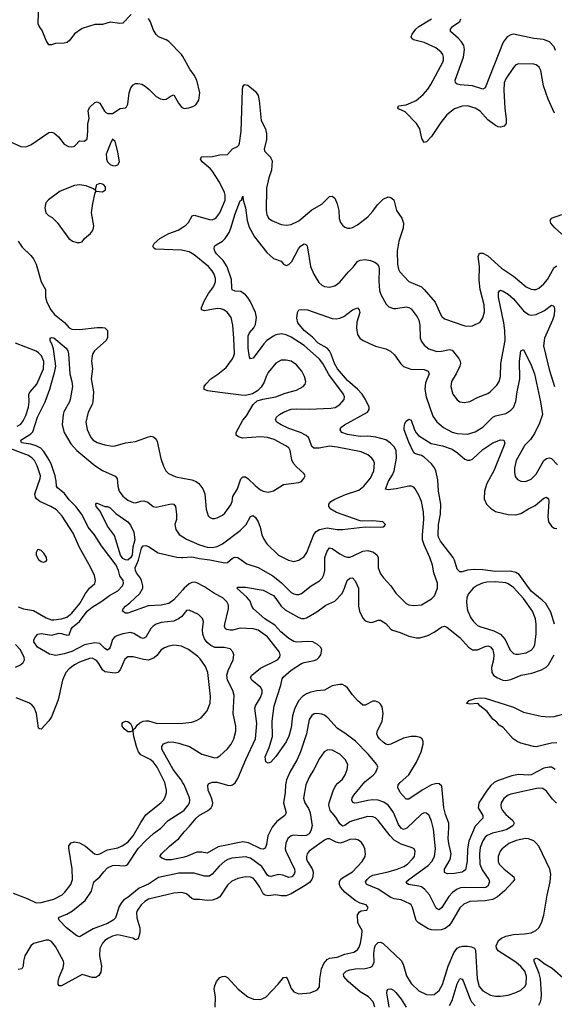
# Model space of a CAD drawing. Header units: inches. Extents: x 1682530 to 1839546, y 640742 to 791647.
# Tile 416 of 656: x 1698722 to 1702911, y 763371 to 771084. Entities that reach past the tile are written whole.
import ezdxf

# ---------------------------------------------------------------- set-up
doc = ezdxf.new("R2010")
doc.units = ezdxf.units.IN
doc.header["$MEASUREMENT"] = 0
for name, color, linetype in [('B6796', 7, 'Continuous'), ('B6797', 7, 'Continuous'), ('B7706', 7, 'Continuous'), ('B7707', 7, 'Continuous')]:
    doc.layers.add(name, color=color, linetype=linetype)

msp = doc.modelspace()

# ---------------------------------------------------------------- linework, layer by layer
at = {"layer": 'B6796', "color": 5}
for points, elevation in [([(1699401.9, 770000), (1699402.4, 769990), (1699410, 769971), (1699431.3, 769950), (1699450, 769940.7), (1699470, 769938.8), (1699490, 769946), (1699502.7, 769970), (1699497.8, 770000)], 820), ([(1700000, 769275.1), (1699990, 769277.2), (1699787.2, 769287.2), (1699773, 769293), (1699764.2, 769310), (1699776.3, 769330), (1699821.1, 769370), (1699890, 769408.7), (1699964, 769436), (1700000, 769459.5)], 780), ([(1698710, 769348.2), (1698742.4, 769302.4), (1698810, 769236.2), (1698830.1, 769210), (1698850.1, 769170), (1698891.1, 769031.1), (1698922.8, 768970), (1698923.5, 768910), (1698935.4, 768870), (1698966.2, 768810), (1698995, 768775), (1699071.6, 768711.6), (1699109.6, 768669.6), (1699130, 768659.4), (1699190, 768657.2), (1699330, 768673.5), (1699370, 768672.9), (1699390.2, 768670.2), (1699410.2, 768650.2), (1699410, 768595.3), (1699399.7, 768570), (1699309, 768490), (1699294.4, 768470), (1699288.6, 768450), (1699285.7, 768410), (1699291.3, 768350), (1699280.8, 768270), (1699299.2, 768170), (1699294, 768090), (1699289.2, 768070), (1699258.4, 768010), (1699240.6, 767930), (1699250, 767873), (1699278.5, 767810), (1699296.4, 767790), (1699330, 767772.8), (1699390, 767752.9), (1699450, 767743.6), (1699470, 767744.6), (1699550, 767768.1), (1699630, 767779.7), (1699730, 767817.4), (1699750, 767821.7), (1699770, 767817.4), (1699790, 767797.6), (1699798.5, 767778.5), (1699827, 767647), (1699847.8, 767587.7), (1699866.4, 767550), (1699887.7, 767530), (1699944.1, 767504.1), (1700000, 767493)], 780), ([(1698701.2, 767898.8), (1698730, 767915.9), (1698750, 767942), (1698770, 767984.6), (1698789.9, 768050), (1698795.2, 768090), (1698794.5, 768150), (1698804, 768170), (1698854.8, 768230), (1698907.9, 768350), (1698910, 768405.2), (1698891.8, 768450), (1698870, 768474.2), (1698850, 768488.2), (1698690, 768550.4)], 780), ([(1700000, 766418.9), (1699992.9, 766410), (1699966.3, 766390), (1699930, 766371.4), (1699830, 766361), (1699790, 766348.8), (1699766.7, 766333.3), (1699750, 766315.1), (1699710, 766248.3), (1699690, 766238), (1699670, 766241.8), (1699616, 766276), (1699590, 766282.5), (1699530, 766274.3), (1699482.6, 766257.4), (1699468.4, 766250), (1699450.1, 766229.9), (1699430, 766167.6), (1699423.9, 766156.1), (1699410, 766144.8), (1699390, 766158.3), (1699350, 766198), (1699310, 766202), (1699230, 766188.4), (1699130, 766135), (1699070, 766116.5), (1699003.7, 766103.7), (1698954.8, 766114.8), (1698861.6, 766170), (1698832.7, 766210), (1698832.9, 766227.1), (1698845.2, 766250), (1698864, 766270), (1698890, 766274.9), (1698970, 766263.9), (1699030, 766278.8), (1699050, 766277), (1699090, 766262.9), (1699110, 766266), (1699123.9, 766310), (1699135, 766325), (1699189.6, 766370.4), (1699250, 766451.3), (1699290, 766483.4), (1699366.2, 766530), (1699426.4, 766573.6), (1699490.8, 766609.2), (1699526.4, 766650), (1699534.2, 766670), (1699532.1, 766690), (1699506.4, 766726.3), (1699496.3, 766770), (1699476.6, 766810), (1699362.9, 766962.9), (1699309.2, 767050), (1699257.3, 767110), (1699210, 767204.3), (1699161.7, 767270), (1699110, 767321.8), (1699072.8, 767372.8), (1699017.6, 767417.6), (1699011.1, 767430), (1699008.3, 767470), (1698999.2, 767510), (1698970, 767596.4), (1698955, 767630), (1698910, 767702.3), (1698886.5, 767726.5), (1698850, 767746.4), (1698810, 767758.8), (1698736, 767770), (1698729.6, 767790), (1698810, 767841.1), (1698824.1, 767855.9), (1698860.5, 767970), (1698922, 768090), (1698959, 768190), (1698997.2, 768330), (1699003.9, 768370), (1698985.8, 768505.8), (1698977.1, 768537.1), (1698960.5, 768570), (1698961.2, 768590), (1698970, 768594.4), (1698990, 768591.8), (1699084.9, 768510), (1699099.1, 768490), (1699105.3, 768465.3), (1699115.5, 768310), (1699131.1, 768248.9), (1699134.7, 768210), (1699117.7, 768110), (1699111, 768090), (1699067.8, 768012.2), (1699061.4, 767990), (1699055.7, 767910), (1699071.3, 767850), (1699122, 767762), (1699168.7, 767710), (1699310, 767592.4), (1699370, 767552.1), (1699470, 767508.6), (1699484.5, 767490), (1699491.5, 767430), (1699502.2, 767390), (1699530.6, 767350.6), (1699570, 767319.3), (1699610, 767301), (1699630, 767300.2), (1699670, 767313.1), (1699695.8, 767315.8), (1699724.9, 767304.9), (1699768.2, 767270), (1699790, 767266.5), (1699910, 767291.2), (1699930, 767288.5), (1699942.8, 767270), (1699950.1, 767210.1), (1699949.2, 767170), (1699937.8, 767130), (1699944.6, 767090), (1699971.1, 767051.1), (1700000, 767032.9)], 760), ([(1698710, 766485.3), (1698752.7, 766470), (1698830, 766455.1), (1698930, 766397.9), (1698970, 766383.2), (1698990, 766382.2), (1699050, 766391.7), (1699090, 766403.8), (1699130, 766434.6), (1699193.4, 766510), (1699238.4, 766590), (1699270, 766630.2), (1699310, 766668.2), (1699315.6, 766690), (1699307, 766730), (1699276.5, 766796.5), (1699191.2, 766950), (1699140.5, 767060.5), (1699055.7, 767195.7), (1699010, 767244.3), (1698965.8, 767270), (1698879, 767310), (1698852.7, 767330), (1698844.5, 767344.5), (1698840.4, 767370), (1698883.1, 767490), (1698883.5, 767510), (1698859.5, 767590), (1698838.1, 767630), (1698819.4, 767650), (1698790.3, 767670.3), (1698590, 767744.6)], 780), ([(1700000, 766619.1), (1699930, 766538.5), (1699890, 766511.4), (1699830, 766497.3), (1699728.7, 766491.3), (1699570, 766436.4), (1699550, 766434.3), (1699527, 766450), (1699532.8, 766470), (1699549.7, 766490), (1699584.3, 766515.7), (1699663.5, 766590), (1699685.8, 766630), (1699686.9, 766650), (1699677, 766690), (1699667.7, 766710), (1699637.3, 766750), (1699629, 766770), (1699627.8, 766790), (1699652.5, 766850), (1699676, 766944), (1699690, 766963), (1699710, 766965.3), (1699730, 766957.4), (1699808.1, 766908.1), (1699953.2, 766873.2), (1699990, 766870.1), (1700000, 766870.8)], 740), ([(1698688.5, 766011.5), (1698728, 766030), (1698750, 766049), (1698759.3, 766070), (1698755.7, 766090), (1698726, 766150), (1698689.2, 766190)], 780), ([(1700000, 766171.6), (1699990, 766176.4), (1699930, 766184.7), (1699890, 766177.2), (1699855.9, 766164.1), (1699830, 766147.6), (1699796.5, 766103.5), (1699775.4, 766084.6), (1699730, 766067.7), (1699691, 766071), (1699610, 766093.8), (1699570, 766094), (1699545.8, 766074.2), (1699508, 765990), (1699490.1, 765969.9), (1699470, 765964.8), (1699390, 765975.6), (1699370.7, 765990.7), (1699342.2, 766042.2), (1699324.4, 766064.4), (1699290, 766081.4), (1699270, 766081), (1699190, 766052.4), (1699150, 766031.2), (1699110, 765999.4), (1699084.4, 765970), (1699058.4, 765910), (1699023.4, 765756.6), (1698970, 765623.6), (1698950, 765593), (1698890, 765527.3), (1698878, 765530), (1698870, 765534), (1698853.7, 765650), (1698835.8, 765695.8), (1698816.6, 765716.7), (1698792.4, 765732.4), (1698693.2, 765773.2)], 780), ([(1698670, 764241), (1698780.7, 764200.7), (1698850, 764166), (1698890.6, 764169.4), (1698990, 764195.6), (1699055.8, 764230), (1699076.4, 764250), (1699121.7, 764310), (1699134.8, 764350), (1699133, 764433), (1699106.4, 764593.6), (1699107.1, 764612.9), (1699124.1, 764635.9), (1699150, 764643.6), (1699190, 764635.5), (1699238, 764610), (1699308.4, 764550), (1699330, 764546), (1699350, 764551.2), (1699410, 764581.6), (1699490, 764598.2), (1699526, 764614), (1699570, 764641.8), (1699611, 764690), (1699670, 764796.5), (1699710, 764855.6), (1699830, 764951.3), (1699848.7, 764970), (1699860.3, 764990), (1699871.4, 765028.6), (1699872.3, 765050), (1699859.9, 765110), (1699797.8, 765230), (1699768.9, 765270), (1699744.2, 765290), (1699670, 765326), (1699652.2, 765350), (1699636.6, 765390), (1699615.8, 765470), (1699611.2, 765508.8), (1699613.8, 765526.2), (1699630, 765535.8), (1699643.1, 765556.9), (1699663.5, 765576.5), (1699690, 765588.6), (1699710, 765591.8), (1699730, 765591), (1699790, 765574.3), (1699988.8, 765571.2), (1700000, 765572.7)], 780), ([(1700000, 765106.7), (1699986.3, 765130), (1699924.9, 765210), (1699835.9, 765370), (1699836.4, 765390), (1699849, 765411), (1699890, 765428.3), (1699930, 765426), (1699970, 765417.1), (1700000, 765407.7)], 760), ([(1700000, 764398.8), (1699970, 764398.8), (1699810, 764363.8), (1699730, 764313.2), (1699657.9, 764282.1), (1699572, 764210), (1699534, 764186), (1699515.7, 764164.3), (1699501.8, 764138.2), (1699472.8, 764050), (1699453.4, 764030), (1699410, 764003.1), (1699298.6, 763961.4), (1699196.7, 763903.3), (1699190, 763900.9), (1699170, 763907), (1699089.6, 763970), (1699030, 764029.3), (1699026, 764050), (1699030, 764054.9), (1699090, 764077.4), (1699135.6, 764104.4), (1699234.9, 764185.1), (1699283.6, 764256.4), (1699304, 764330), (1699350.5, 764369.5), (1699380.7, 764410), (1699410, 764439.2), (1699450, 764458.9), (1699470, 764461.4), (1699543.6, 764456.4), (1699559.4, 764460.6), (1699570, 764470.2), (1699649, 764591), (1699710, 764655.3), (1699770, 764709.3), (1699828, 764752), (1699884.2, 764810), (1700000, 764884.7)], 760), ([(1700000, 764521.6), (1699910, 764502.5), (1699870, 764502.7), (1699836.6, 764516.6), (1699821.2, 764530), (1699833.6, 764550), (1699895.1, 764610), (1699970, 764670.3), (1700000, 764709.6)], 740), ([(1700000, 764245.3), (1699990, 764248), (1699930, 764241.1), (1699730, 764194), (1699703, 764177), (1699674.7, 764150), (1699644.3, 764110), (1699637.4, 764090), (1699640.1, 764050), (1699663.9, 763970), (1699663.8, 763930), (1699650, 763885.1), (1699630, 763877.6), (1699609.2, 763890), (1699490, 763914.5), (1699450, 763905.2), (1699418.5, 763890), (1699390.2, 763870), (1699371.3, 763850), (1699350.8, 763809.2), (1699347, 763750), (1699363.7, 763670), (1699357.2, 763622.8), (1699342.6, 763597.4), (1699317.6, 763582.4), (1699290, 763581.5), (1699210, 763606), (1699050, 763516), (1699030, 763515.1), (1699023.1, 763530), (1699022.4, 763550), (1699030, 763583), (1699062, 763658), (1699066.6, 763690), (1699064.5, 763710), (1699003.4, 763823.4), (1698970, 763862.9), (1698950, 763873.2), (1698930, 763874.6), (1698830, 763848.2), (1698808.7, 763830), (1698762.5, 763750), (1698752.6, 763710), (1698748.9, 763670), (1698738.4, 763650), (1698710, 763643.2)], 780)]:
    msp.add_lwpolyline(points, dxfattribs=dict(at, elevation=elevation))
for points, elevation in [([(1699350, 769800.9), (1699322.8, 769790), (1699312, 769752), (1699318, 769742), (1699299.3, 769759.3), (1699242, 769782), (1699191, 769791), (1699150, 769785.4), (1699038.7, 769741.3), (1698947.9, 769672.1), (1698927, 769650), (1698918, 769610), (1698927.6, 769570), (1698948.4, 769550), (1698975.5, 769535.5), (1699015.6, 769495.6), (1699107.3, 769370), (1699136, 769350), (1699170, 769339.3), (1699190, 769338), (1699210, 769344), (1699230, 769370.8), (1699276, 769410), (1699292.7, 769430), (1699300.9, 769450), (1699302, 769470), (1699285.4, 769570), (1699296, 769644), (1699313.6, 769726.4), (1699320.2, 769739.8), (1699370, 769734.8), (1699394, 769750), (1699394.8, 769774.8), (1699382, 769790), (1699370, 769796)], 820), ([(1699570, 766851.4), (1699550, 766851.9), (1699530, 766864.1), (1699511.3, 766890), (1699464.5, 767044.5), (1699410, 767116.2), (1699353.4, 767233.4), (1699320.7, 767270), (1699319, 767290), (1699324.1, 767295.9), (1699330, 767297.3), (1699390, 767270.6), (1699410, 767270.4), (1699430, 767259.3), (1699475.5, 767215.5), (1699570, 767151.7), (1699590, 767123.8), (1699616.5, 767070), (1699625.3, 767010), (1699609, 766951), (1699602.3, 766890), (1699590, 766868)], 740), ([(1698870, 766934), (1698862, 766930), (1698851, 766910), (1698850.8, 766890), (1698870, 766854.8), (1698890, 766840.5), (1698910, 766834), (1698930, 766842.8), (1698934, 766850), (1698931.6, 766870), (1698910, 766906), (1698890, 766925.2)], 820), ([(1699590, 765504.5), (1699570, 765505.1), (1699540.3, 765530), (1699525.6, 765550), (1699524.4, 765570), (1699530, 765577.6), (1699550, 765588.9), (1699570, 765587.7), (1699588.9, 765570), (1699601.7, 765550), (1699607.1, 765512.9)], 780)]:
    msp.add_lwpolyline(points, close=True, dxfattribs=dict(at, elevation=elevation))
at = {"layer": 'B6797', "color": 5, "elevation": 820}
for points in [[(1699595.2, 771124.8), (1699530, 771056), (1699507.1, 771052.9), (1699430, 771064.5), (1699370, 771045.6), (1699310, 771046), (1699210, 771013.6), (1699150, 770973.3), (1699115.5, 770924.5), (1699093.7, 770906.3), (1699070, 770899.3), (1699003.6, 770896.4), (1698970, 770887), (1698950, 770887), (1698930, 770921.6), (1698898.7, 770998.7), (1698874.1, 771034.1), (1698867.7, 771050), (1698867.1, 771070), (1698872.9, 771170)], [(1700000, 770794.2), (1699990, 770812.3), (1699890, 770911.6), (1699870, 770925.6), (1699810, 770949.6), (1699790, 770967.3), (1699767.7, 771007.7), (1699747.2, 771067.2), (1699730, 771092.3)], [(1698650, 770126), (1698730, 770090.3), (1698770, 770088.9), (1698810, 770104.4), (1698950, 770199.1), (1698970, 770204), (1698990, 770198.8), (1699026.7, 770166.7), (1699070.8, 770110), (1699104.7, 770090), (1699130, 770088.5), (1699150, 770093.4), (1699159.3, 770100.7), (1699190, 770136), (1699230, 770131), (1699249.4, 770150.6), (1699256.9, 770210), (1699257, 770270), (1699266, 770310), (1699257.2, 770370), (1699270, 770396), (1699310, 770436), (1699330, 770441), (1699350.5, 770430.5), (1699386.9, 770366.9), (1699397.6, 770357.6), (1699412, 770350), (1699450, 770347.7), (1699510, 770387.2), (1699550, 770393), (1699558.5, 770401.5), (1699570, 770421), (1699580.3, 770510), (1699592.4, 770550), (1699610, 770574.6), (1699630, 770582.8), (1699650, 770583.5), (1699677.7, 770577.7), (1699704.2, 770564.2), (1699737, 770537), (1699790, 770481.5), (1699824.6, 770464.6), (1699850, 770459.7), (1699870, 770461.8), (1699910, 770487.4), (1699930, 770494.4), (1699965.2, 770430), (1699990, 770399.6), (1700000, 770394.4)], [(1699497.8, 770000), (1699490, 770048), (1699468.9, 770128.9), (1699450, 770148), (1699430, 770108.7), (1699400.3, 770030), (1699401.9, 770000)]]:
    msp.add_lwpolyline(points, dxfattribs=at)
at = {"layer": 'B7706', "color": 5}
for points, elevation in [([(1700000, 769459.5), (1700024.5, 769475.5), (1700045, 769495), (1700073.5, 769546.5), (1700090, 769552.8), (1700210, 769517.5), (1700230, 769516.9), (1700258.9, 769530), (1700290, 769571.8), (1700331, 769670), (1700332.5, 769710), (1700326.6, 769730), (1700286.7, 769810), (1700230, 769900.4), (1700216.6, 769916.6), (1700152.6, 769970), (1700139.3, 769990), (1700140.2, 769999.9)], 780), ([(1700690, 770000), (1700699, 769979), (1700695.3, 769904.7), (1700675.3, 769844.7), (1700656.4, 769763.6), (1700652.8, 769590), (1700657.4, 769557.4), (1700670.4, 769530), (1700696.3, 769510), (1700770, 769478.9), (1700810, 769474.3), (1700850, 769480.8), (1700910, 769509.2), (1701010, 769594.6), (1701090, 769639.6), (1701150, 769698), (1701170, 769702), (1701190, 769686), (1701210, 769642), (1701221.8, 769590), (1701225.6, 769525.6), (1701235.8, 769495.8), (1701250, 769473.4), (1701270, 769458), (1701290, 769450.4), (1701310, 769450.4), (1701330, 769455.8), (1701370, 769477.4), (1701450, 769539.6), (1701490, 769584), (1701525.2, 769634.8), (1701570, 769678.5), (1701610, 769695.6), (1701630, 769691.7), (1701653, 769673), (1701675.5, 769590), (1701715.2, 769530), (1701729.4, 769490), (1701727.2, 769450), (1701693.4, 769350), (1701678.5, 769270), (1701681.2, 769170), (1701690.2, 769130.2), (1701700.9, 769110), (1701770, 769033.1), (1701870, 768990.2), (1701891.5, 768971.5), (1701977.8, 768870), (1702018.2, 768778.2), (1702030, 768759.1), (1702050, 768740.5), (1702210, 768686), (1702256.6, 768683.4), (1702270, 768684.9), (1702330, 768714.8), (1702351.2, 768748.8), (1702363.8, 768796.2), (1702361.5, 768850), (1702330.6, 768970), (1702322.9, 769042.9), (1702324.8, 769150), (1702315.4, 769230), (1702325.1, 769254.9), (1702350, 769253.9), (1702390, 769234.5), (1702496.7, 769136.7), (1702590, 769074.5), (1702690, 768992.3), (1702730, 768972.3), (1702750, 768969.1), (1702770, 768971.4), (1702790, 768980.8), (1702830, 769015.3), (1702857.3, 769050), (1702910, 769142), (1702930, 769157)], 780), ([(1700000, 767032.9), (1700030, 767014), (1700130.3, 766970), (1700190, 766951.3), (1700230, 766949), (1700270, 766958.5), (1700310, 766978.5), (1700450, 767083), (1700495.8, 767130), (1700530, 767192.2), (1700550, 767199.5), (1700570, 767184.9), (1700591.6, 767150), (1700606, 767110), (1700618.5, 767050), (1700634.3, 767014.3), (1700658.5, 766978.5), (1700750, 766890.3), (1700827.7, 766850), (1700870, 766838.9), (1700910, 766850.3), (1700950, 766879.5), (1700970.9, 766910), (1701027.6, 767052.4), (1701044.4, 767075.6), (1701070, 767091.5), (1701130, 767104.6), (1701210, 767091.6), (1701250, 767090.3), (1701430, 767110.7), (1701552, 767108), (1701568.9, 767111.1), (1701580.4, 767119.6), (1701588, 767130), (1701568, 767150), (1701490, 767158.4), (1701410, 767155.6), (1701390, 767159.5), (1701204.2, 767224.2), (1701160.5, 767250), (1701144.2, 767270), (1701143.6, 767290), (1701159.6, 767310), (1701190, 767329.1), (1701274.1, 767365.9), (1701380.3, 767399.7), (1701419.7, 767430), (1701470, 767493.7), (1701496.1, 767550), (1701501, 767610), (1701495.4, 767630), (1701481.3, 767650), (1701450, 767674.8), (1701397.6, 767697.6), (1701210, 767735.3), (1701150, 767743.4), (1701068.5, 767728.5), (1701027.9, 767727.9), (1701010, 767740.5), (1700993.6, 767793.6), (1700984.4, 767810), (1700966.2, 767826.2), (1700922.6, 767850), (1700830, 767880.9), (1700769.6, 767910), (1700737.6, 767930), (1700726, 767950), (1700733.3, 767970), (1700758.3, 767990), (1700790, 768010.1), (1700850, 768033.9), (1700890, 768036.8), (1700990, 768032), (1701159.3, 768040.7), (1701193.7, 768046.3), (1701230, 768068.8), (1701249.7, 768090), (1701264.7, 768110), (1701266.9, 768130), (1701259.7, 768150), (1701145, 768305), (1701097.4, 768390), (1701070, 768424.4), (1700950, 768531.2), (1700850, 768596.8), (1700810, 768616.5), (1700770, 768623.7), (1700730, 768614.6), (1700710, 768604.2), (1700659.6, 768570), (1700634, 768545.9), (1700550, 768431.6), (1700530, 768426.6), (1700521.3, 768441.3), (1700511.5, 768511.5), (1700511.3, 768608.7), (1700522.2, 768630), (1700556.5, 768670), (1700570, 768697.1), (1700578.4, 768750), (1700569.9, 768790), (1700530, 768874.2), (1700510, 768907.6), (1700490, 768929.8), (1700453.4, 768953.4), (1700410, 768958), (1700387.4, 768967.4), (1700382.9, 768982.9), (1700380.7, 769050), (1700347.8, 769147.8), (1700317.1, 769197.1), (1700262.7, 769250), (1700249.7, 769270), (1700244.7, 769290), (1700249.5, 769310), (1700260.1, 769319.9), (1700310, 769349), (1700331.2, 769368.8), (1700362.1, 769417.9), (1700377, 769450), (1700410, 769563.8), (1700450, 769664), (1700459, 769670), (1700470, 769702), (1700473.7, 769670), (1700491.2, 769611.2), (1700504.2, 769510), (1700519.4, 769459.4), (1700562.2, 769382.2), (1700659, 769259), (1700710, 769213.8), (1700771.2, 769191.2), (1700790, 769168.2), (1700810, 769158.4), (1700830, 769165.3), (1700854, 769190), (1700906, 769290), (1700921.5, 769310), (1700950, 769328.5), (1700963.7, 769323.7), (1700973.6, 769313.6), (1700977.8, 769297.8), (1701001.2, 769150), (1701025.8, 769090), (1701065.4, 769025.4), (1701090, 769003.6), (1701110, 768993.1), (1701150, 768987.4), (1701190, 769000.3), (1701210, 769011.7), (1701230, 769027.4), (1701294.8, 769105.2), (1701336, 769144), (1701369.9, 769190.1), (1701390, 769201.2), (1701430, 769204.5), (1701470, 769197.2), (1701504, 769184), (1701525.2, 769170), (1701537.3, 769150), (1701539.4, 769130), (1701534.7, 769034.7), (1701542.3, 768962.3), (1701551.9, 768931.9), (1701594.2, 768854.2), (1701615.5, 768835.5), (1701650, 768820.9), (1701670, 768820.3), (1701750, 768834), (1701770, 768830.2), (1701790, 768819.6), (1701837.1, 768757.1), (1701850, 768730.5), (1701856.3, 768690), (1701860.2, 768590), (1701870, 768562.4), (1701890, 768533.1), (1701926.7, 768506.7), (1701990, 768484.3), (1702027.4, 768487.4), (1702090, 768501.1), (1702110, 768494.7), (1702162.9, 768430), (1702173.5, 768410), (1702175.8, 768390), (1702171, 768370), (1702142.4, 768310), (1702104.6, 768250), (1702100.3, 768210), (1702116.4, 768150), (1702150, 768104.9), (1702170, 768090.5), (1702206.2, 768086.2), (1702250, 768094), (1702313.9, 768126.1), (1702390, 768156.9), (1702409.6, 768170), (1702460.1, 768219.9), (1702479.1, 768250), (1702488.7, 768290), (1702493.2, 768390), (1702526, 768570), (1702522.9, 768650), (1702514.7, 768710), (1702473.2, 768910), (1702473.6, 768946.4), (1702480.9, 768959.1), (1702490, 768964.9), (1702510, 768958.5), (1702550, 768933.8), (1702590, 768897.2), (1702670, 768803.2), (1702710, 768774.7), (1702730.2, 768770.2), (1702770, 768774.2), (1702833, 768807), (1702890, 768848.7), (1702902.6, 768842.6), (1702910, 768834), (1702913.8, 768813.8), (1702910.8, 768770), (1702897.5, 768730), (1702834, 768590), (1702826, 768530), (1702870, 768344.9), (1702911.8, 768210)], 760), ([(1702997.8, 769377.8), (1702910, 769458.3), (1702883.5, 769490), (1702878.4, 769510), (1702889.3, 769530), (1702970, 769556.9)], 780), ([(1700000, 767493), (1700070, 767479.3), (1700105.9, 767465.9), (1700126, 767450), (1700156.1, 767410), (1700173.6, 767370), (1700182.3, 767250), (1700198.3, 767198.3), (1700210, 767186), (1700230, 767177.6), (1700250, 767177), (1700270, 767182.6), (1700310, 767203.1), (1700330, 767219.5), (1700376.4, 767283.6), (1700386, 767310), (1700392.7, 767350), (1700428, 767410), (1700453.7, 767486.3), (1700470, 767503.8), (1700490, 767502.4), (1700510, 767488.7), (1700570, 767431.8), (1700610, 767401.1), (1700630, 767390.3), (1700670, 767383.8), (1700710, 767394.4), (1700790, 767442.4), (1700910, 767459.1), (1700930, 767467.7), (1700949, 767490), (1700959, 767510), (1700949.2, 767530), (1700890, 767580.5), (1700868.3, 767608.3), (1700855.2, 767635.2), (1700842.2, 767710), (1700829.6, 767730), (1700806.6, 767746.6), (1700714.7, 767794.7), (1700663.7, 767810), (1700610, 767815.9), (1700467.1, 767807.1), (1700435.5, 767815.5), (1700418.7, 767830), (1700418.3, 767838.3), (1700418.5, 767850), (1700470, 767946.5), (1700498.7, 767981.3), (1700551.2, 768068.8), (1700581.8, 768098.2), (1700628, 768112), (1700730, 768130.3), (1700802.2, 768157.8), (1700890, 768182), (1700942, 768210), (1700959.5, 768230), (1700965.1, 768250), (1700954.3, 768290), (1700932.1, 768330), (1700890, 768379.1), (1700850, 768408.5), (1700810, 768418), (1700770, 768416), (1700730, 768394), (1700670, 768319.7), (1700652.8, 768290), (1700636.2, 768243.8), (1700613.9, 768206.1), (1700584, 768176), (1700546.7, 768153.3), (1700490, 768140.4), (1700457.2, 768142.8), (1700290, 768162.5), (1700197, 768177), (1700167.5, 768187.5), (1700166.6, 768210), (1700180.4, 768230), (1700219.7, 768270), (1700273.6, 768306.4), (1700340, 768360), (1700390, 768428), (1700399.3, 768450), (1700404.4, 768470), (1700400.6, 768590), (1700391.6, 768691.6), (1700379.2, 768750), (1700350, 768791.1), (1700321.6, 768810), (1700297.9, 768817.9), (1700270, 768821.4), (1700170, 768803.1), (1700147.1, 768810), (1700147.2, 768830), (1700170, 768884.9), (1700201.5, 768938.5), (1700239.5, 768990), (1700255, 769030), (1700256.4, 769056.4), (1700246.6, 769090), (1700230, 769117.2), (1700201, 769150), (1700090, 769241.8), (1700050, 769264.3), (1700000, 769275.1)], 780), ([(1700000, 766870.8), (1700070, 766875.6), (1700130, 766862.3), (1700213, 766853), (1700330, 766828.7), (1700350, 766833.2), (1700390, 766866.7), (1700410, 766874.6), (1700430, 766870.4), (1700502.5, 766822.5), (1700590, 766793.8), (1700706.6, 766726.6), (1700773.1, 766673.1), (1700850, 766597.7), (1700870, 766585.5), (1700890, 766580.2), (1700910, 766580.8), (1700930, 766587.9), (1701005.7, 766650), (1701070.5, 766689.5), (1701091, 766710), (1701104.5, 766735.5), (1701111.8, 766768.2), (1701113.7, 766870), (1701130, 766921.6), (1701150, 766947.2), (1701170, 766942), (1701230, 766899.8), (1701270, 766879.7), (1701290, 766874.7), (1701310, 766874.5), (1701330, 766880.6), (1701410, 766921.7), (1701450, 766925.3), (1701493.4, 766913.4), (1701523.6, 766890), (1701531.1, 766870), (1701531.5, 766790), (1701550, 766743), (1701571.4, 766711.4), (1701630, 766648.2), (1701670, 766592.4), (1701750, 766510.4), (1701770, 766501.3), (1701810, 766494.9), (1701870, 766500.4), (1701950, 766547.7), (1701970.9, 766570), (1701996.4, 766630), (1701995.4, 766670), (1701966.8, 766750), (1701955.3, 766810), (1701935.8, 766870), (1701890.9, 766970.9), (1701878.6, 767010), (1701877, 767050), (1701887.6, 767170), (1701887.1, 767230), (1701870, 767309.3), (1701853.2, 767353.2), (1701822, 767410), (1701810, 767422), (1701790, 767430.8), (1701770, 767430.7), (1701671.8, 767408.2), (1701610, 767401.6), (1701587.5, 767407.5), (1701610.8, 767470), (1701642.4, 767517.6), (1701657.4, 767550), (1701675, 767650), (1701671.9, 767710), (1701657.1, 767737.1), (1701627.8, 767767.8), (1701590, 767792.1), (1701513.4, 767813.4), (1701450, 767821.6), (1701390, 767820.2), (1701290, 767835.3), (1701247, 767850), (1701232.3, 767870), (1701238, 767890), (1701267, 767910), (1701448.3, 768010), (1701460.8, 768030), (1701459.5, 768050), (1701432.8, 768110), (1701405.5, 768150), (1701369.4, 768190), (1701290, 768257.1), (1701211, 768350), (1701188.5, 768390), (1701163.5, 768463.5), (1701149.9, 768490), (1701130, 768510.6), (1701061.1, 768550), (1701016.6, 768596.6), (1700949.8, 768650), (1700902.4, 768710), (1700892.9, 768747.1), (1700899, 768790), (1700909, 768810), (1700926.5, 768813.5), (1700978, 768810), (1701170, 768744.2), (1701200.5, 768740.5), (1701230, 768745.2), (1701261.8, 768758.2), (1701330, 768810.4), (1701370, 768826), (1701382.8, 768810), (1701387.7, 768790), (1701364.4, 768715.6), (1701361.6, 768670), (1701370, 768618.8), (1701386, 768590), (1701414, 768570), (1701457.3, 768550), (1701510, 768527.6), (1701590, 768504.9), (1701626.6, 768486.6), (1701658.9, 768458.9), (1701708, 768388), (1701730, 768366.7), (1701787.4, 768347.4), (1701890, 768344.7), (1701921.3, 768330), (1701930.2, 768310), (1701901.7, 768238.3), (1701895.9, 768190), (1701907.8, 768130), (1701958.2, 767978.2), (1701990, 767933.8), (1702042.6, 767890), (1702110, 767853), (1702150, 767842.3), (1702230, 767838.2), (1702290, 767855.9), (1702350, 767892.1), (1702429.2, 767970.8), (1702450, 767980.2), (1702530, 767998.9), (1702570, 768025.6), (1702590, 768045.8), (1702610, 768093.4), (1702619, 768170), (1702641.1, 768270), (1702638.5, 768410), (1702649.8, 768490), (1702670, 768501), (1702730, 768377.6), (1702755.9, 768310), (1702803.7, 768090), (1702818, 767990), (1702796.2, 767923.8), (1702756.5, 767843.5), (1702724, 767796), (1702680.2, 767750), (1702612.4, 767630), (1702598.3, 767570), (1702598.7, 767538.7), (1702605.3, 767505.3), (1702622, 767482), (1702650, 767468), (1702686.2, 767466.2), (1702730, 767484.9), (1702770, 767524.4), (1702829.9, 767630.1), (1702850, 767646.9), (1702870, 767652), (1702890, 767645.5), (1702937, 767597)], 740), ([(1702912.9, 766350), (1702882.8, 766442.8), (1702843.4, 766510), (1702817, 766537), (1702730, 766606.5), (1702636.8, 766736.8), (1702610, 766754.3), (1702565.4, 766765.4), (1702450, 766760.6), (1702350, 766773.6), (1702283.9, 766776.1), (1702230, 766771.4), (1702190, 766759.3), (1702170, 766759.2), (1702150, 766778.7), (1702129.1, 766849.1), (1702117.8, 766870), (1702019.3, 766999.3), (1702003.7, 767030), (1701999.7, 767050), (1702003.4, 767130), (1702018.4, 767210), (1702022.5, 767290), (1702004.7, 767390), (1701998.9, 767478.9), (1701983.2, 767550), (1701973.1, 767573.1), (1701950, 767605.2), (1701890, 767656.2), (1701870, 767669.8), (1701822.2, 767682.2), (1701809.8, 767689.8), (1701770, 767773.6), (1701735.8, 767870), (1701733.3, 767890), (1701739.6, 767920.4), (1701750, 767938.8), (1701770, 767954.8), (1701790, 767946), (1701814.9, 767870), (1701827.8, 767847.8), (1701847.1, 767827.1), (1701945.1, 767765.1), (1702033.9, 767746.1), (1702110, 767718.7), (1702152.2, 767692.2), (1702210, 767642.4), (1702230, 767633.8), (1702250, 767632.8), (1702270, 767641.7), (1702350, 767717.3), (1702429.5, 767770), (1702490, 767792.2), (1702514.8, 767790), (1702523, 767770), (1702517, 767750), (1702437.8, 767550), (1702381.4, 767450), (1702363.5, 767390), (1702361.5, 767330), (1702378.7, 767290), (1702410, 767257), (1702450.2, 767230.2), (1702550, 767207.1), (1702610, 767206), (1702650, 767215), (1702708.5, 767251.5), (1702762.1, 767277.9), (1702830, 767336.9), (1702850, 767344.4), (1702864.4, 767330), (1702869, 767309), (1702859.2, 767190), (1702866.5, 767150), (1702890, 767116.4), (1702910, 767100.4), (1702930, 767097.6)], 720), ([(1702918.7, 765210), (1702890, 765228), (1702869.8, 765229.8), (1702830, 765221.3), (1702730, 765169.9), (1702710, 765166.8), (1702630, 765172.7), (1702577.8, 765162.2), (1702470, 765125.7), (1702440.2, 765110), (1702413.5, 765086.5), (1702384.1, 765050), (1702318.4, 764950), (1702313.4, 764910), (1702351.9, 764850), (1702350.2, 764830), (1702290, 764767.8), (1702241.6, 764650), (1702230.5, 764590), (1702227.1, 764492.9), (1702215.8, 764424.2), (1702190, 764407), (1702130, 764397.2), (1702074.2, 764394.2), (1702050, 764404), (1702049.6, 764429.6), (1702095, 764505), (1702101.8, 764550), (1702084.3, 764630), (1702080.2, 764670), (1702085.7, 764754.3), (1702083.4, 764790), (1702058.5, 764858.5), (1702045.4, 764910), (1702030, 765080.9), (1702010, 765099.2), (1701990, 765100.7), (1701950, 765091.2), (1701874.7, 765050), (1701770, 764978.9), (1701750, 764978.7), (1701704.2, 765030), (1701683.6, 765070), (1701687.6, 765090), (1701704.2, 765110), (1701770, 765168.7), (1701830, 765268.7), (1701866.6, 765350), (1701882.6, 765410), (1701882.4, 765430), (1701875.1, 765450), (1701860.1, 765460.1), (1701828.1, 765468.1), (1701790, 765468.4), (1701730, 765457.2), (1701630, 765408.2), (1701610, 765405), (1701590, 765409.8), (1701570, 765423.8), (1701542.4, 765450), (1701527.6, 765470), (1701520.3, 765490), (1701524.5, 765515.5), (1701550, 765560.5), (1701561, 765590), (1701569.7, 765650), (1701561.1, 765701.1), (1701550, 765722), (1701535.2, 765735.2), (1701510, 765745.1), (1701490, 765744.7), (1701430, 765714.5), (1701410, 765714.5), (1701369.5, 765750), (1701330, 765794.5), (1701289.7, 765850), (1701270, 765867.2), (1701250, 765875.5), (1701230, 765877.3), (1701170, 765865.7), (1701110, 765832.2), (1701050, 765826.6), (1701003.3, 765816.7), (1700970, 765803.9), (1700938.4, 765781.6), (1700909.6, 765750.4), (1700876.8, 765690), (1700859.4, 765630), (1700850, 765537.2), (1700830, 765472.7), (1700810, 765426.6), (1700730, 765313.2), (1700690, 765268.7), (1700670, 765259), (1700649.5, 765269.5), (1700646.6, 765310), (1700676.8, 765383.2), (1700702.2, 765470), (1700700.5, 765590), (1700716.2, 765710), (1700768.2, 765870), (1700779.1, 765920.9), (1700787.2, 765932.8), (1700850, 765989.4), (1700930, 766042), (1700950, 766049.5), (1701030, 766063.8), (1701050, 766073.1), (1701068.2, 766090), (1701080.5, 766110), (1701089.6, 766150), (1701079.6, 766170), (1701055.1, 766190), (1701017.6, 766210), (1700974.4, 766214.4), (1700890, 766208.4), (1700870, 766214), (1700830, 766237.3), (1700766.8, 766290), (1700720.2, 766340.2), (1700643.5, 766390), (1700555.1, 766470), (1700542, 766490), (1700528.5, 766530), (1700501.7, 766561.7), (1700422, 766630), (1700430, 766638), (1700490, 766638.7), (1700630, 766615.8), (1700710, 766573.4), (1700730, 766551.3), (1700770.1, 766490), (1700800.8, 766460.8), (1700910, 766400.9), (1700930, 766393.8), (1700950, 766394), (1700970, 766399.7), (1701050, 766445.8), (1701121.9, 766498.1), (1701190, 766530.2), (1701248.7, 766590), (1701267.8, 766630), (1701288, 766690), (1701310, 766710.3), (1701330, 766711.8), (1701350, 766688.4), (1701376.3, 766630), (1701377.4, 766490), (1701384.6, 766450), (1701410, 766396.5), (1701430, 766374.9), (1701470, 766361.4), (1701490, 766364), (1701530, 766380.6), (1701550, 766379.7), (1701590, 766353.2), (1701629.2, 766310), (1701642.8, 766302.8), (1701704.1, 766284.1), (1701770, 766254.3), (1701830, 766241.3), (1701856.9, 766243.1), (1701920.1, 766259.9), (1701970, 766287), (1702030, 766328.5), (1702050, 766333.1), (1702070, 766325.3), (1702170, 766245.2), (1702238.9, 766170), (1702270, 766148), (1702310, 766146.7), (1702370, 766175.2), (1702390, 766179.3), (1702412.2, 766172.2), (1702428.9, 766148.9), (1702436.8, 766110), (1702434.6, 766070), (1702418.3, 766010), (1702422, 765970), (1702435.8, 765950), (1702460.3, 765930), (1702507.7, 765910), (1702530, 765908.9), (1702570, 765915.9), (1702650.9, 765949.1), (1702735, 765965), (1702810, 765990.2), (1702847.3, 766012.7), (1702865.1, 766030), (1702911.1, 766108.9)], 720), ([(1700000, 764709.6), (1700010, 764722.8), (1700052.9, 764767.1), (1700103.7, 764830), (1700130, 764852.8), (1700193.7, 764886.3), (1700223.1, 764910), (1700232.5, 764930), (1700234.8, 764950), (1700225.3, 764990), (1700198, 765050), (1700195.3, 765084.7), (1700202, 765098), (1700229.7, 765110.3), (1700269.7, 765110.3), (1700350, 765088.2), (1700374.4, 765085.6), (1700390, 765090.3), (1700410, 765107.2), (1700430, 765139.5), (1700492.5, 765290), (1700568.6, 765450), (1700580.2, 765570), (1700563.1, 765690), (1700569.8, 765710), (1700610, 765774), (1700621.5, 765810), (1700621.6, 765830), (1700612.3, 765852.3), (1700541.7, 765910), (1700531.1, 765930), (1700539.7, 765950), (1700610, 766003.5), (1700742.6, 766070), (1700759.1, 766090), (1700763.1, 766110), (1700757.7, 766130), (1700664.4, 766250), (1700590, 766302.3), (1700550, 766312.4), (1700450, 766317.4), (1700390, 766302.9), (1700370, 766302.3), (1700346.1, 766306.1), (1700333.2, 766313.2), (1700326.8, 766330), (1700328, 766348), (1700358.7, 766470), (1700356.8, 766496.8), (1700344.5, 766524.5), (1700314.1, 766554.1), (1700248.1, 766588.1), (1700170, 766642.3), (1700110, 766672.7), (1700090, 766677.3), (1700070, 766674.5), (1700050, 766664), (1700010, 766630.7), (1700000, 766619.1)], 740), ([(1700000, 765407.7), (1700051.6, 765391.6), (1700150, 765330.2), (1700250, 765303.1), (1700270, 765305.7), (1700290, 765316.4), (1700350, 765372.2), (1700378.3, 765410), (1700399.7, 765450), (1700416.4, 765510), (1700415.3, 765550), (1700394.8, 765650), (1700402.2, 765790), (1700391.6, 765830), (1700349.9, 765910), (1700345.2, 765950), (1700354.8, 765985.2), (1700395.8, 766070), (1700399.6, 766110), (1700391.1, 766131.1), (1700370, 766154.7), (1700325, 766165), (1700250, 766167), (1700220.6, 766180.6), (1700190, 766205.5), (1700170, 766235.1), (1700156.5, 766270), (1700154.5, 766305.5), (1700161.1, 766370), (1700154.3, 766394.3), (1700123.5, 766423.5), (1700050, 766457.6), (1700030, 766456.9), (1700000, 766418.9)], 760), ([(1700000, 765572.7), (1700070, 765582.3), (1700106.6, 765593.4), (1700143.6, 765616.4), (1700189.7, 765670), (1700213.1, 765730), (1700217, 765783), (1700195.3, 765970), (1700176.5, 766016.5), (1700136.3, 766076.3), (1700116.7, 766096.8), (1700045.1, 766150), (1700000, 766171.6)], 780), ([(1702930, 765419.4), (1702890, 765417.1), (1702770, 765388.7), (1702749.2, 765390), (1702650, 765417.2), (1702618.7, 765430), (1702589.8, 765450), (1702510, 765539), (1702478, 765558), (1702460.2, 765580.2), (1702430, 765605.2), (1702386, 765666), (1702328, 765710), (1702320.4, 765720.4), (1702308.4, 765728.4), (1702250, 765722), (1702226.6, 765726.6), (1702225.2, 765730), (1702242.7, 765750), (1702290, 765766.8), (1702330, 765772.8), (1702370, 765770.2), (1702590, 765698.2), (1702670, 765658.7), (1702809.1, 765629.1), (1702870, 765622.8), (1702910, 765626.5), (1703007.2, 765652.8)], 680), ([(1702927.1, 764947.1), (1702897.1, 764977.1), (1702850, 765041.5), (1702822, 765062), (1702783.6, 765063.6), (1702570, 765016.8), (1702550, 765008.8), (1702516, 764984), (1702493.8, 764950), (1702491.3, 764930), (1702494.4, 764910), (1702503.9, 764890), (1702530, 764859.1), (1702587, 764810), (1702596.4, 764790), (1702594.1, 764785.9), (1702584.9, 764770), (1702538.4, 764741.6), (1702505.5, 764730), (1702427.1, 764712.9), (1702386.1, 764693.9), (1702370, 764680.3), (1702350, 764652.4), (1702330, 764600.7), (1702323.8, 764550), (1702327, 764470), (1702344.7, 764424.7), (1702399, 764350), (1702402, 764330), (1702390, 764297.7), (1702373.6, 764286.4), (1702356.9, 764283.1), (1702210, 764287.1), (1702177.1, 764282.9), (1702150, 764273.1), (1702113.4, 764246.6), (1702083.3, 764216.7), (1702030, 764128.4), (1702010, 764112.6), (1701995.4, 764115.4), (1701985.6, 764125.6), (1701933.9, 764230), (1701894.4, 764274.4), (1701870.6, 764290.6), (1701850, 764297.2), (1701769.2, 764310), (1701757.7, 764317.7), (1701751.3, 764330), (1701772.1, 764350), (1701921.3, 764458.7), (1701950.5, 764490), (1701973.1, 764530), (1701980.8, 764590), (1701964.3, 764744.3), (1701950, 764806.6), (1701930, 764849.6), (1701910, 764869.6), (1701890, 764871.1), (1701870, 764861), (1701755.5, 764750), (1701730, 764741.4), (1701710, 764751.7), (1701690, 764780.8), (1701650, 764873.7), (1701628.7, 764908.7), (1701609.8, 764930), (1701574.6, 764954.6), (1701530, 764969.9), (1701490, 764973.2), (1701450, 764968.1), (1701370, 764948.4), (1701347.3, 764947.3), (1701332.3, 764952.3), (1701324.2, 764970), (1701327, 764990), (1701339.8, 765010), (1701426.5, 765113.5), (1701492.8, 765167.2), (1701513.7, 765190), (1701527.1, 765230), (1701520.4, 765250), (1701451.8, 765330), (1701353.5, 765433.5), (1701270, 765496.4), (1701235.1, 765515.1), (1701210, 765534.8), (1701135.8, 765615.8), (1701110, 765635.8), (1701090, 765644), (1701050, 765649.7), (1701030, 765646), (1701010, 765633.3), (1700990, 765602), (1700968.7, 765490), (1700922.1, 765350), (1700896.8, 765290), (1700837.7, 765190), (1700811.4, 765130), (1700804.4, 765090), (1700802.2, 765030), (1700789.4, 764950), (1700808.9, 764870), (1700799.5, 764850), (1700736.9, 764803.1), (1700700.3, 764759.7), (1700665, 764690), (1700656, 764624), (1700644.4, 764595.6), (1700630, 764586.3), (1700610.3, 764589.7), (1700515.7, 764635.7), (1700470, 764643.2), (1700275.7, 764604.3), (1700190, 764554.2), (1700150, 764564.3), (1700110, 764562.8), (1700030, 764527.9), (1700000, 764521.6)], 740), ([(1701503.9, 763350), (1701491.4, 763390), (1701453.8, 763430), (1701390, 763468.7), (1701294.7, 763550), (1701260.5, 763590), (1701258, 763610), (1701280.7, 763630), (1701310, 763641.5), (1701350, 763649.3), (1701430, 763651.8), (1701470, 763662.9), (1701486.8, 763673.2), (1701498.3, 763701.7), (1701496.5, 763770), (1701501.7, 763810), (1701510, 763834.4), (1701530, 763856), (1701550, 763856.9), (1701570, 763846.7), (1701710, 763713.8), (1701725.9, 763685.9), (1701754, 763594.1), (1701790, 763533.8), (1701850, 763477.5), (1701908.9, 763448.9), (1701950, 763445.2), (1701970, 763449.3), (1702010, 763479.6), (1702034.4, 763525.6), (1702078.6, 763670), (1702124.7, 763775.3), (1702150, 763811.8), (1702170, 763822.5), (1702192.6, 763827.4), (1702230, 763827.3), (1702261, 763821), (1702284.9, 763810), (1702294.3, 763794.3), (1702305.5, 763570), (1702321.9, 763510), (1702350, 763476.5), (1702410, 763443.8), (1702450, 763436.2), (1702490, 763434.9), (1702550, 763444), (1702610, 763462.8), (1702650, 763482.3), (1702681.1, 763510), (1702691.6, 763530), (1702693, 763590), (1702679.9, 763630), (1702650, 763668.2), (1702610, 763702.7), (1702469.9, 763789.9), (1702457.2, 763810), (1702454.8, 763830), (1702473, 763870), (1702498.4, 763890), (1702530, 763905.2), (1702590, 763919.3), (1702677.4, 763922.6), (1702729, 763930), (1702767, 763950), (1702790, 763970.4), (1702811.6, 764008.4), (1702829.1, 764070), (1702854.7, 764225.3), (1702878.9, 764330), (1702883.7, 764390), (1702877, 764430), (1702789.2, 764609.2), (1702770, 764634.7), (1702750.7, 764650.7), (1702710, 764668.7), (1702684.7, 764670), (1702613.2, 764653.2), (1702554.3, 764630), (1702501.3, 764590), (1702486, 764570), (1702472, 764530), (1702471.3, 764490), (1702480.2, 764470), (1702518, 764430), (1702593.1, 764370), (1702599.5, 764350), (1702586.4, 764330), (1702520.1, 764259.9), (1702466.6, 764213.4), (1702426.6, 764193.4), (1702370, 764182.9), (1702250, 764176.3), (1702202.9, 764157.1), (1702170, 764127.4), (1702106.4, 764013.6), (1702086.9, 763990), (1702054.5, 763965.5), (1702025.2, 763954.8), (1701990, 763950.9), (1701950, 763953.7), (1701922.6, 763962.6), (1701847.6, 764010), (1701828.9, 764028.9), (1701799.7, 764130), (1701789.7, 764149.8), (1701779, 764159), (1701710, 764189.8), (1701656.9, 764196.9), (1701630, 764206.8), (1701530, 764273.9), (1701440.9, 764310), (1701435.6, 764315.6), (1701431.1, 764330), (1701443.5, 764350), (1701465.3, 764370), (1701490, 764383.9), (1701609.5, 764410), (1701680.7, 764430), (1701732.4, 764450), (1701760.4, 764470), (1701800.4, 764510), (1701815.1, 764530), (1701821.3, 764570), (1701811.8, 764590), (1701798.2, 764598.2), (1701710, 764625.8), (1701656.3, 764656.3), (1701623.7, 764690), (1701532, 764812), (1701511, 764831), (1701490, 764841.1), (1701450, 764842.2), (1701330, 764809.3), (1701310, 764801.8), (1701270, 764771.2), (1701250, 764767.1), (1701230, 764785.3), (1701198.1, 764838.1), (1701154.1, 764890), (1701143.1, 764930), (1701145.6, 764950), (1701177.4, 765042.6), (1701197.7, 765082.3), (1701215.5, 765104.5), (1701250, 765133.7), (1701273.1, 765170), (1701288.2, 765210), (1701292.6, 765250), (1701272.4, 765290), (1701229.7, 765330), (1701170, 765362), (1701136.3, 765363.7), (1701107, 765350), (1701070, 765296.9), (1701025.8, 765210), (1700989.1, 765150), (1700963.8, 765090), (1700946, 764986), (1700956.9, 764950), (1700984.5, 764904.5), (1700999, 764870), (1701012.8, 764770), (1701003.2, 764730), (1700990, 764706.8), (1700965.7, 764694.3), (1700930, 764691.2), (1700870, 764695), (1700848.9, 764691.1), (1700822.8, 764670), (1700806.6, 764633.4), (1700802.8, 764590), (1700807.5, 764570), (1700874.4, 764430), (1700876.9, 764410), (1700871.8, 764390), (1700854.9, 764370), (1700830, 764364.5), (1700782.5, 764382.5), (1700750, 764387), (1700690, 764372.2), (1700675.1, 764375.1), (1700664, 764384), (1700618, 764450), (1700530, 764516.5), (1700490, 764527.3), (1700384.4, 764515.6), (1700353.3, 764506.7), (1700330, 764493.2), (1700285.9, 764454.1), (1700230, 764389.7), (1700210, 764375.6), (1700170, 764374), (1700090, 764398.9), (1700000, 764398.8)], 760), ([(1700000, 764884.7), (1700010, 764891.2), (1700042.2, 764930), (1700052.8, 764950), (1700056.1, 764970), (1700052.9, 764990), (1700009.9, 765090), (1700000, 765106.7)], 760), ([(1700253.7, 763350), (1700254.8, 763430), (1700245, 763490), (1700250, 763515.5), (1700264.4, 763550), (1700290, 763580.3), (1700310, 763590.3), (1700330, 763592.8), (1700350, 763582.6), (1700434.7, 763490), (1700510, 763429.1), (1700552.8, 763412.8), (1700610, 763410.2), (1700650, 763428.6), (1700747.3, 763530), (1700790, 763581.5), (1700810, 763585.3), (1700823.5, 763563.5), (1700850, 763495.3), (1700870, 763470.3), (1700910, 763454), (1700997.7, 763462.3), (1701041.6, 763478.4), (1701059, 763490), (1701071.9, 763508.1), (1701073.3, 763570), (1701087.6, 763650), (1701105, 763690), (1701130, 763721.1), (1701150, 763732.8), (1701210, 763740.9), (1701270, 763764), (1701340.2, 763779.8), (1701370, 763796.9), (1701382.3, 763817.7), (1701392.6, 763850), (1701402.9, 763910), (1701404.2, 763950), (1701372.2, 764010), (1701367.9, 764072.1), (1701383.3, 764096.7), (1701397, 764103), (1701442, 764110), (1701452.7, 764130), (1701437.2, 764150), (1701390, 764164.5), (1701350, 764183.5), (1701269.4, 764249.4), (1701234.8, 764290), (1701227.1, 764310), (1701227, 764330), (1701236, 764350), (1701250, 764362.4), (1701330, 764408.4), (1701406.2, 764490), (1701428.6, 764530), (1701432.1, 764550), (1701427.1, 764590), (1701416.2, 764616.2), (1701399.4, 764639.4), (1701376.5, 764656.5), (1701350, 764666.2), (1701310, 764662.2), (1701258.8, 764641.2), (1701230, 764634.7), (1701200.7, 764640.7), (1701150, 764668.8), (1701130, 764668.7), (1701110, 764657.2), (1700990.2, 764570), (1700975.5, 764550), (1700969.2, 764530), (1700970, 764507.7), (1700975.9, 764490), (1701012.7, 764432.7), (1701021, 764410), (1701018.8, 764370), (1701010, 764348.1), (1700993.3, 764326.7), (1700958.6, 764301.4), (1700850, 764237), (1700810, 764220.5), (1700770, 764220.6), (1700730, 764229.8), (1700670, 764221.6), (1700645.3, 764225.3), (1700630, 764237.2), (1700603.4, 764290), (1700570, 764339.8), (1700550, 764358.2), (1700530, 764367.5), (1700490, 764370.6), (1700430, 764357.7), (1700385.1, 764334.9), (1700350, 764303.5), (1700290, 764214), (1700270, 764200.6), (1700230, 764187.2), (1700190, 764183.4), (1700130, 764191.8), (1700090, 764191.1), (1700070, 764200.5), (1700030, 764237.2), (1700000, 764245.3)], 780), ([(1702790, 763366), (1702802.5, 763390), (1702808.8, 763411.2), (1702810.4, 763449.6), (1702802.4, 763570), (1702792, 763612), (1702752.8, 763710), (1702754.2, 763725.8), (1702770, 763733.4), (1702790, 763726), (1702832.1, 763692.1), (1702894.5, 763654.5), (1703000.3, 763560.3)], 740), ([(1702090, 763361.6), (1702110, 763401.1), (1702150, 763533), (1702170, 763574.4), (1702190, 763568.4), (1702196.3, 763556.3), (1702250.9, 763410.9), (1702263.3, 763390), (1702290, 763359.8)], 740), ([(1701618.1, 763350), (1701598, 763462), (1701601.1, 763478.9), (1701610, 763490.6), (1701630, 763492.7), (1701650, 763483.1), (1701670, 763464.2), (1701710, 763411.6), (1701749, 763349)], 740)]:
    msp.add_lwpolyline(points, dxfattribs=dict(at, elevation=elevation))
at = {"layer": 'B7706', "color": 5, "elevation": 740}
msp.add_lwpolyline([(1702450, 766681.1), (1702381.7, 766678.3), (1702349.6, 766670.4), (1702307.8, 766652.2), (1702276, 766630), (1702235.1, 766584.9), (1702224.8, 766555.2), (1702224.2, 766524.2), (1702227.1, 766470), (1702233.4, 766450), (1702257.9, 766397.9), (1702276.9, 766370), (1702310, 766339.7), (1702328.4, 766330), (1702437.6, 766297.6), (1702489.7, 766269.7), (1702525, 766230), (1702564.8, 766144.8), (1702590, 766118.7), (1702610, 766113.4), (1702630, 766114.3), (1702690, 766124.7), (1702730, 766144.2), (1702749.7, 766170), (1702757.4, 766190), (1702769, 766270), (1702769.8, 766349.8), (1702763.7, 766390), (1702740.3, 766450), (1702668.4, 766550), (1702590, 766637.3), (1702550, 766665.4), (1702530, 766671.8)], close=True, dxfattribs=at)
at = {"layer": 'B7707', "color": 5}
for points, elevation in [([(1702911.6, 770351.6), (1702861.9, 770461.9), (1702825.7, 770565.7), (1702805.2, 770685.2), (1702792.2, 770712.2), (1702770, 770729.7), (1702750, 770736), (1702630, 770738.9), (1702610, 770729.6), (1702590, 770709.6), (1702530, 770620.5), (1702518, 770590), (1702514.3, 770530), (1702522.4, 770390), (1702534.6, 770305.4), (1702532.8, 770270), (1702518, 770250), (1702490, 770242.4), (1702470, 770244.8), (1702450, 770255.8), (1702390, 770299.4), (1702330, 770368.2), (1702290, 770391.2), (1702231.4, 770408.6), (1702190, 770406.4), (1702130, 770386.2), (1702070, 770339.3), (1702022.4, 770277.6), (1701950, 770169.7), (1701910, 770127.8), (1701890, 770120.7), (1701872.1, 770152.1), (1701856.2, 770230), (1701831.9, 770270), (1701742.4, 770362.4), (1701690, 770386.3), (1701685.7, 770394.3), (1701690, 770410.2), (1701750, 770416.1), (1701829.3, 770450.7), (1701883.4, 770496.6), (1701920.4, 770539.6), (1701944.2, 770575.8), (1702036.2, 770750), (1702043.5, 770770), (1702043.5, 770790), (1702037.4, 770810), (1702023.9, 770830), (1701982.5, 770862.5), (1701890, 770903.9), (1701806.9, 770926.9), (1701795.1, 770935.1), (1701789.7, 770950), (1701797.8, 770970), (1701825.6, 771010), (1701850, 771031.1), (1701949.7, 771090)], 780), ([(1702921.3, 770841.3), (1702908.7, 770870), (1702872.8, 770910), (1702827.5, 770927.5), (1702750, 770935.8), (1702590, 770969.1), (1702570, 770966.2), (1702541.1, 770950), (1702510, 770908), (1702370, 770549.5), (1702350, 770538.4), (1702270, 770566), (1702172.3, 770572.3), (1702150, 770577.6), (1702136.2, 770590), (1702134.3, 770610), (1702198.8, 770790), (1702208.2, 770850), (1702201.1, 770881.1), (1702183.9, 770910), (1702158.5, 770938.5), (1702096.3, 770990), (1702098.5, 771010), (1702113.7, 771030), (1702169.7, 771070), (1702179.3, 771090)], 760), ([(1700000, 770394.4), (1700010, 770389.1), (1700047.5, 770392.5), (1700077.4, 770402.6), (1700102.6, 770417.4), (1700126.3, 770453.7), (1700132.4, 770510), (1700110.8, 770610), (1700090, 770649.6), (1700054.9, 770694.9), (1700000, 770794.2)], 820), ([(1700140.2, 769999.9), (1700149.5, 770010.5), (1700230, 770011.9), (1700290, 770026), (1700350, 770028.2), (1700388.8, 770071.2), (1700428.7, 770091.3), (1700438.7, 770101.3), (1700444.5, 770115.5), (1700456.1, 770210), (1700466.4, 770533.6), (1700470, 770558), (1700484.5, 770575.5), (1700510, 770570.7), (1700570, 770520.7), (1700590.9, 770490.9), (1700599, 770450), (1700613.7, 770293.7), (1700648.9, 770230), (1700656.5, 770190), (1700655.5, 770144.5), (1700636.3, 770070), (1700642, 770050), (1700687, 770007), (1700690, 770000)], 780)]:
    msp.add_lwpolyline(points, dxfattribs=dict(at, elevation=elevation))

doc.saveas('drawing.dxf')
